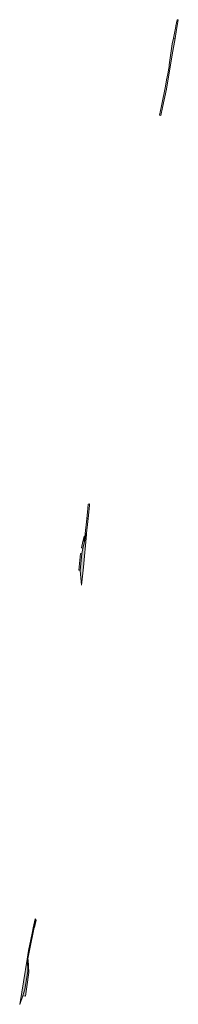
# Model space of a CAD drawing. Extents: x 97094 to 109644, y 463509 to 471969.
# Tile 320 of 362: x 105904 to 106077, y 469353 to 470425. Entities that reach past the tile are written whole.
import ezdxf

# ---------------------------------------------------------------- set-up
doc = ezdxf.new("R2010")
doc.units = 0
doc.layers.add('109 Onkruidbestrijding elementen', color=6, linetype='Continuous', lineweight=20, true_color=0xff00ff)

msp = doc.modelspace()

# ---------------------------------------------------------------- hatches: boundary and pattern name
at = {"layer": '109 Onkruidbestrijding elementen', "true_color": 0xff00ff}
for points in [[(106072.1, 470404.5), (106073.6, 470404.2), (106075, 470411.3), (106076.8, 470422.1), (106077.2, 470424.6), (106076.6, 470424.5), (106075.8, 470424.4), (106074.6, 470417.8), (106074.5, 470417.2), (106072.1, 470404.5)], [(106072.1, 470404.5), (106070.6, 470398.2), (106069.5, 470390.7), (106067.3, 470375.5), (106067.1, 470373.7), (106066.7, 470371.8), (106065.7, 470365.7), (106064.4, 470359.3), (106063.1, 470352.3), (106058.9, 470331), (106056.8, 470320.6), (106058.1, 470320.4), (106060.1, 470329), (106064.2, 470349), (106070.4, 470386.5), (106073.6, 470404.2), (106072.1, 470404.5)], [(105977.7, 469881.8), (105978.9, 469881.8), (105980.4, 469896.2), (105980.6, 469897.7), (105979, 469897.5), (105978.3, 469888.9), (105977.7, 469881.8)], [(105978.9, 469881.8), (105977.7, 469881.8), (105977.7, 469881.8), (105977.5, 469881.7), (105975.9, 469865.6), (105977.2, 469865.9), (105978.6, 469878.8), (105978.9, 469881.8)], [(105977.1, 469864.5), (105976.6, 469862.9), (105975.5, 469858.5), (105973.1, 469849.1), (105972.2, 469843.7), (105972.2, 469843.6), (105970.4, 469825.6), (105970.4, 469825.3), (105971.9, 469809.3), (105973.8, 469828.9), (105977.1, 469864.5)], [(105975.2, 469858.5), (105973.3, 469857), (105971.6, 469850), (105973.1, 469849.1), (105975.5, 469858.5), (105976.6, 469862.9), (105975.7, 469862.7), (105975.2, 469858.5)], [(105973.3, 469857), (105975.2, 469858.5), (105975.7, 469862.7), (105974.7, 469862.5), (105973.3, 469857)], [(105976.6, 469862.9), (105977.1, 469864.5), (105977.2, 469865.9), (105975.9, 469865.6), (105975.7, 469862.7), (105976.6, 469862.9)], [(105972.2, 469843.6), (105970.7, 469843.7), (105968.8, 469825.7), (105970.4, 469825.6), (105972.2, 469843.6)], [(105920.7, 469437), (105922.4, 469445), (105921.2, 469446.5), (105919.1, 469436.7), (105920.2, 469436.9), (105920.7, 469437)], [(105912.4, 469402.5), (105912.8, 469401.4), (105913.1, 469389.2), (105910.1, 469369.9), (105907.8, 469362.7), (105910.7, 469362.3), (105912.3, 469372.5), (105914.2, 469387.9), (105913.8, 469401.6), (105913.4, 469402.7), (105914.9, 469411.8), (105920.2, 469436.9), (105919.1, 469436.7), (105917.9, 469430.9), (105913.9, 469412), (105912.4, 469402.5)], [(105907.8, 469362.7), (105910.1, 469369.9), (105913.1, 469389.2), (105912.8, 469401.4), (105912.4, 469402.5), (105904.4, 469353.3), (105907.8, 469362.5), (105907.8, 469362.7)]]:
    msp.add_hatch(color=6, dxfattribs=at).paths.add_polyline_path(points)

# ---------------------------------------------------------------- linework, layer by layer
at = {"layer": '109 Onkruidbestrijding elementen', "color": 3, "true_color": 0x00ff00}
for points in [[(106072.1, 470404.5), (106073.6, 470404.2), (106075, 470411.3), (106076.8, 470422.1), (106077.2, 470424.6), (106076.6, 470424.5), (106075.8, 470424.4), (106074.6, 470417.8), (106074.5, 470417.2), (106072.1, 470404.5)], [(106072.1, 470404.5), (106070.6, 470398.2), (106069.5, 470390.7), (106067.3, 470375.5), (106067.1, 470373.7), (106066.7, 470371.8), (106065.7, 470365.7), (106064.4, 470359.3), (106063.1, 470352.3), (106058.9, 470331), (106056.8, 470320.6), (106058.1, 470320.4), (106060.1, 470329), (106064.2, 470349), (106070.4, 470386.5), (106073.6, 470404.2), (106072.1, 470404.5)], [(105977.7, 469881.8), (105978.9, 469881.8), (105980.4, 469896.2), (105980.6, 469897.7), (105979, 469897.5), (105978.3, 469888.9), (105977.7, 469881.8)], [(105978.9, 469881.8), (105977.7, 469881.8), (105977.7, 469881.8), (105977.5, 469881.7), (105975.9, 469865.6), (105977.2, 469865.9), (105978.6, 469878.8), (105978.9, 469881.8)], [(105977.1, 469864.5), (105976.6, 469862.9), (105975.5, 469858.5), (105973.1, 469849.1), (105972.2, 469843.7), (105972.2, 469843.6), (105970.4, 469825.6), (105970.4, 469825.3), (105971.9, 469809.3), (105973.8, 469828.9), (105977.1, 469864.5)], [(105975.2, 469858.5), (105973.3, 469857), (105971.6, 469850), (105973.1, 469849.1), (105975.5, 469858.5), (105976.6, 469862.9), (105975.7, 469862.7), (105975.2, 469858.5)], [(105973.3, 469857), (105975.2, 469858.5), (105975.7, 469862.7), (105974.7, 469862.5), (105973.3, 469857)], [(105976.6, 469862.9), (105977.1, 469864.5), (105977.2, 469865.9), (105975.9, 469865.6), (105975.7, 469862.7), (105976.6, 469862.9)], [(105972.2, 469843.6), (105970.7, 469843.7), (105968.8, 469825.7), (105970.4, 469825.6), (105972.2, 469843.6)], [(105920.7, 469437), (105922.4, 469445), (105921.2, 469446.5), (105919.1, 469436.7), (105920.2, 469436.9), (105920.7, 469437)], [(105912.4, 469402.5), (105912.8, 469401.4), (105913.1, 469389.2), (105910.1, 469369.9), (105907.8, 469362.7), (105910.7, 469362.3), (105912.3, 469372.5), (105914.2, 469387.9), (105913.8, 469401.6), (105913.4, 469402.7), (105914.9, 469411.8), (105920.2, 469436.9), (105919.1, 469436.7), (105917.9, 469430.9), (105913.9, 469412), (105912.4, 469402.5)], [(105907.8, 469362.7), (105910.1, 469369.9), (105913.1, 469389.2), (105912.8, 469401.4), (105912.4, 469402.5), (105904.4, 469353.3), (105907.8, 469362.5), (105907.8, 469362.7)]]:
    msp.add_lwpolyline(points, close=True, dxfattribs=at)

doc.saveas('drawing.dxf')
